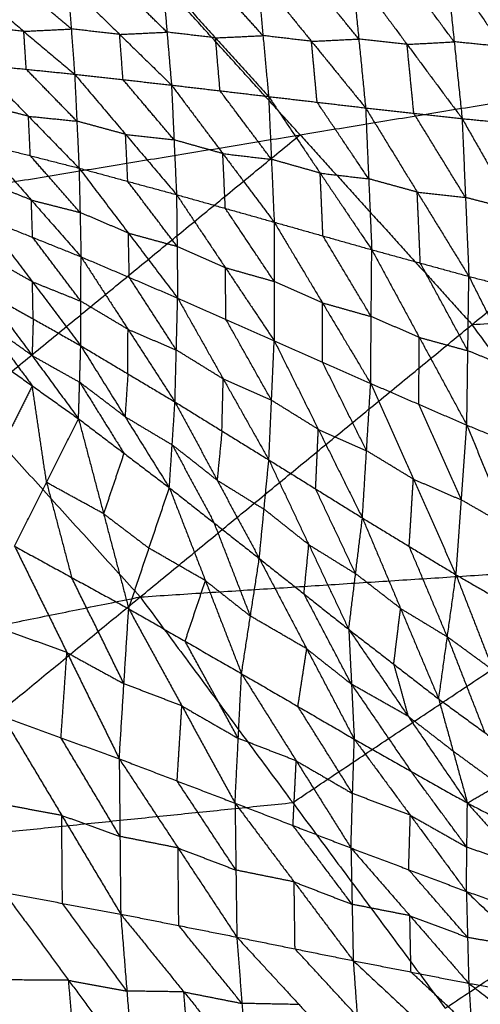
# Model space of a CAD drawing. Header units: millimetres. Extents: x -106 to 110, y -96 to 120.
# Tile 789 of 1020: x 39.81 to 44.28, y 40.14 to 49.69. Entities that reach past the tile are written whole.
import ezdxf

# ---------------------------------------------------------------- set-up
doc = ezdxf.new("R2010")
doc.units = ezdxf.units.MM
doc.header["$MEASUREMENT"] = 0
doc.layers.add('Default', color=7, linetype='Continuous', true_color=0x000000)

msp = doc.modelspace()

# ---------------------------------------------------------------- linework, layer by layer
at = {"layer": 'Default'}
for points in [[(37.6376, 47.7738, 3.8611), (40.5844, 50.7205, 3.9066), (43.5311, 53.6673, 3.952)], [(43.5311, 53.6673, 3.952), (45.4749, 51.5226, 3.952), (47.4187, 49.3779, 3.952)], [(42.5282, 48.5759, 3.9066), (41.5563, 49.6482, 3.9066), (40.5844, 50.7205, 3.9066)], [(43.032, 50.174, -1.326), (43.098, 49.5056, -1.4717), (43.1641, 48.8371, -1.6174)], [(43.032, 50.174, -1.326), (43.5665, 49.4537, -1.5622), (44.101, 48.7333, -1.7985)], [(44.024, 49.4781, -1.6372), (43.7567, 49.8383, -1.519), (43.4895, 50.1985, -1.4009)], [(43.947, 50.223, -1.4758), (44.024, 49.4781, -1.6372), (44.101, 48.7333, -1.7985)], [(43.947, 50.223, -1.4758), (44.4925, 49.4318, -1.7258), (45.0379, 48.6407, -1.9759)], [(41.193, 50.0857, -1.0285), (41.2365, 49.5722, -1.1437), (41.2801, 49.0586, -1.259)], [(41.193, 50.0857, -1.0285), (41.7078, 49.5167, -1.2322), (42.2227, 48.9477, -1.436)], [(42.1681, 49.5385, -1.3057), (41.9107, 49.823, -1.2039), (41.6533, 50.1075, -1.102)], [(42.1136, 50.1293, -1.1755), (42.1681, 49.5385, -1.3057), (42.2227, 48.9477, -1.436)], [(42.1136, 50.1293, -1.1755), (42.6389, 49.4832, -1.3965), (43.1641, 48.8371, -1.6174)], [(43.098, 49.5056, -1.4717), (42.8354, 49.8286, -1.3612), (42.5728, 50.1517, -1.2507)], [(39.3536, 49.9959, -0.7572), (39.8468, 49.5801, -0.924), (40.34, 49.1642, -1.0907)], [(40.307, 49.6031, -0.9895), (40.0604, 49.811, -0.9062), (39.8138, 50.0189, -0.8228)], [(40.2739, 50.042, -0.8884), (40.307, 49.6031, -0.9895), (40.34, 49.1642, -1.0907)], [(40.2739, 50.042, -0.8884), (40.777, 49.5503, -1.0737), (41.2801, 49.0586, -1.259)], [(41.2365, 49.5722, -1.1437), (40.985, 49.818, -1.0511), (40.7334, 50.0638, -0.9584)], [(39.8468, 49.5801, -0.924), (39.612, 49.604, -0.8846), (39.3773, 49.6279, -0.8453)], [(39.8468, 49.5801, -0.924), (40.0769, 49.5916, -0.9567), (40.307, 49.6031, -0.9895)], [(40.777, 49.5503, -1.0737), (40.542, 49.5767, -1.0316), (40.307, 49.6031, -0.9895)], [(39.8704, 49.212, -1.012), (39.8586, 49.396, -0.968), (39.8468, 49.5801, -0.924)], [(40.777, 49.5503, -1.0737), (41.0068, 49.5612, -1.1087), (41.2365, 49.5722, -1.1437)], [(40.81, 49.1114, -1.1748), (40.7935, 49.3309, -1.1243), (40.777, 49.5503, -1.0737)], [(41.7078, 49.5167, -1.2322), (41.4722, 49.5444, -1.188), (41.2365, 49.5722, -1.1437)], [(41.7078, 49.5167, -1.2322), (41.938, 49.5276, -1.269), (42.1681, 49.5385, -1.3057)], [(41.7514, 49.0032, -1.3475), (41.7296, 49.2599, -1.2899), (41.7078, 49.5167, -1.2322)], [(42.6389, 49.4832, -1.3965), (42.4035, 49.5108, -1.3511), (42.1681, 49.5385, -1.3057)], [(42.6389, 49.4832, -1.3965), (42.8684, 49.4944, -1.4341), (43.098, 49.5056, -1.4717)], [(43.5665, 49.4537, -1.5622), (43.3323, 49.4796, -1.517), (43.098, 49.5056, -1.4717)], [(42.6934, 48.8924, -1.5267), (42.6661, 49.1878, -1.4616), (42.6389, 49.4832, -1.3965)], [(43.5665, 49.4537, -1.5622), (43.7952, 49.4659, -1.5997), (44.024, 49.4781, -1.6372)], [(43.6325, 48.7852, -1.708), (43.5995, 49.1194, -1.6351), (43.5665, 49.4537, -1.5622)], [(44.4925, 49.4318, -1.7258), (44.2582, 49.455, -1.6815), (44.024, 49.4781, -1.6372)], [(37.6376, 47.7738, 3.8611), (42.5282, 48.5759, 3.9066), (47.4187, 49.3779, 3.952)], [(40.976, 44.0905, 3.8611), (44.1974, 46.7342, 3.9066), (47.4187, 49.3779, 3.952)], [(39.4009, 49.2598, -0.9333), (39.8704, 49.212, -1.012), (40.34, 49.1642, -1.0907)], [(39.4009, 49.2598, -0.9333), (39.8919, 48.7562, -1.0078), (40.3829, 48.2526, -1.0823)], [(40.3615, 48.7084, -1.0865), (40.116, 48.9602, -1.0493), (39.8704, 49.212, -1.012)], [(40.34, 49.1642, -1.0907), (40.3615, 48.7084, -1.0865), (40.3829, 48.2526, -1.0823)], [(40.34, 49.1642, -1.0907), (40.81, 49.1114, -1.1748), (41.2801, 49.0586, -1.259)], [(40.34, 49.1642, -1.0907), (40.8345, 48.5797, -1.1706), (41.329, 47.9953, -1.2504)], [(41.3046, 48.527, -1.2547), (41.0573, 48.8192, -1.2148), (40.81, 49.1114, -1.1748)], [(41.2801, 49.0586, -1.259), (41.3046, 48.527, -1.2547), (41.329, 47.9953, -1.2504)], [(41.2801, 49.0586, -1.259), (41.7514, 49.0032, -1.3475), (42.2227, 48.9477, -1.436)], [(41.2801, 49.0586, -1.259), (41.7785, 48.3933, -1.3432), (42.2769, 47.7279, -1.4274)], [(42.2498, 48.3378, -1.4317), (42.0006, 48.6705, -1.3896), (41.7514, 49.0032, -1.3475)], [(42.2227, 48.9477, -1.436), (42.2498, 48.3378, -1.4317), (42.2769, 47.7279, -1.4274)], [(42.2227, 48.9477, -1.436), (42.6934, 48.8924, -1.5267), (43.1641, 48.8371, -1.6174)], [(42.2227, 48.9477, -1.436), (42.7233, 48.204, -1.5225), (43.2239, 47.4604, -1.6091)], [(39.8919, 48.7562, -1.0078), (39.6555, 48.8164, -0.9685), (39.4191, 48.8765, -0.9293)], [(43.194, 48.1488, -1.6133), (42.9437, 48.5206, -1.57), (42.6934, 48.8924, -1.5267)], [(43.1641, 48.8371, -1.6174), (43.194, 48.1488, -1.6133), (43.2239, 47.4604, -1.6091)], [(43.1641, 48.8371, -1.6174), (43.6325, 48.7852, -1.708), (44.101, 48.7333, -1.7985)], [(43.1641, 48.8371, -1.6174), (43.6653, 48.0194, -1.704), (44.1665, 47.2017, -1.7905)], [(39.9101, 48.3729, -1.0037), (39.901, 48.5646, -1.0058), (39.8919, 48.7562, -1.0078)], [(39.8919, 48.7562, -1.0078), (40.1267, 48.7323, -1.0471), (40.3615, 48.7084, -1.0865)], [(44.1338, 47.9675, -1.7945), (43.8832, 48.3764, -1.7512), (43.6325, 48.7852, -1.708)], [(40.8345, 48.5797, -1.1706), (40.598, 48.6441, -1.1285), (40.3615, 48.7084, -1.0865)], [(44.101, 48.7333, -1.7985), (44.1338, 47.9675, -1.7945), (44.1665, 47.2017, -1.7905)], [(44.101, 48.7333, -1.7985), (44.5695, 48.687, -1.8872), (45.0379, 48.6407, -1.9759)], [(44.101, 48.7333, -1.7985), (44.6061, 47.846, -1.8835), (45.1112, 46.9587, -1.9684)], [(39.3068, 45.9322, 3.8611), (40.9175, 47.254, 3.8838), (42.5282, 48.5759, 3.9066)], [(40.856, 48.1239, -1.1664), (40.8452, 48.3518, -1.1685), (40.8345, 48.5797, -1.1706)], [(40.8345, 48.5797, -1.1706), (41.0695, 48.5533, -1.2126), (41.3046, 48.527, -1.2547)], [(42.5282, 48.5759, 3.9066), (43.3628, 47.6551, 3.9066), (44.1974, 46.7342, 3.9066)], [(39.4372, 48.4932, -0.9252), (39.9101, 48.3729, -1.0037), (40.3829, 48.2526, -1.0823)], [(39.4372, 48.4932, -0.9252), (39.9197, 47.9424, -0.9068), (40.4021, 47.3917, -0.8885)], [(41.7785, 48.3933, -1.3432), (41.5415, 48.4601, -1.299), (41.3046, 48.527, -1.2547)], [(40.3925, 47.8221, -0.9854), (40.1513, 48.0975, -0.9946), (39.9101, 48.3729, -1.0037)], [(41.803, 47.8616, -1.3389), (41.7907, 48.1274, -1.3411), (41.7785, 48.3933, -1.3432)], [(41.7785, 48.3933, -1.3432), (42.0141, 48.3656, -1.3875), (42.2498, 48.3378, -1.4317)], [(42.7233, 48.204, -1.5225), (42.4865, 48.2709, -1.4771), (42.2498, 48.3378, -1.4317)], [(40.3829, 48.2526, -1.0823), (40.3925, 47.8221, -0.9854), (40.4021, 47.3917, -0.8885)], [(40.3829, 48.2526, -1.0823), (40.856, 48.1239, -1.1664), (41.329, 47.9953, -1.2504)], [(40.3829, 48.2526, -1.0823), (40.8614, 47.6219, -1.0566), (41.3398, 46.9912, -1.0309)], [(42.7504, 47.5942, -1.5183), (42.7369, 47.8991, -1.5204), (42.7233, 48.204, -1.5225)], [(42.7233, 48.204, -1.5225), (42.9587, 48.1764, -1.5679), (43.194, 48.1488, -1.6133)], [(39.9197, 47.9424, -0.9068), (39.6845, 48.037, -0.8736), (39.4493, 48.1315, -0.8403)], [(41.3344, 47.4932, -1.1407), (41.0952, 47.8086, -1.1535), (40.856, 48.1239, -1.1664)], [(43.6653, 48.0194, -1.704), (43.4297, 48.0841, -1.6586), (43.194, 48.1488, -1.6133)], [(41.329, 47.9953, -1.2504), (41.3344, 47.4932, -1.1407), (41.3398, 46.9912, -1.0309)], [(41.329, 47.9953, -1.2504), (41.803, 47.8616, -1.3389), (42.2769, 47.7279, -1.4274)], [(41.329, 47.9953, -1.2504), (41.8032, 47.2862, -1.2157), (42.2774, 46.5772, -1.1809)], [(43.6952, 47.331, -1.6998), (43.6803, 47.6752, -1.7019), (43.6653, 48.0194, -1.704)], [(43.6653, 48.0194, -1.704), (43.8995, 47.9935, -1.7492), (44.1338, 47.9675, -1.7945)], [(39.9318, 47.5808, -0.822), (39.9257, 47.7616, -0.8644), (39.9197, 47.9424, -0.9068)], [(39.9197, 47.9424, -0.9068), (40.1561, 47.8823, -0.9461), (40.3925, 47.8221, -0.9854)], [(44.6061, 47.846, -1.8835), (44.3699, 47.9067, -1.839), (44.1338, 47.9675, -1.7945)], [(40.8614, 47.6219, -1.0566), (40.627, 47.722, -1.021), (40.3925, 47.8221, -0.9854)], [(42.2771, 47.1526, -1.3042), (42.0401, 47.5071, -1.3216), (41.803, 47.8616, -1.3389)], [(37.6376, 47.7738, 3.8611), (39.3068, 45.9322, 3.8611), (40.976, 44.0905, 3.8611)], [(39.4615, 47.7698, -0.7555), (39.9305, 47.1494, -0.6051), (40.3996, 46.5289, -0.4548)], [(39.4615, 47.7698, -0.7555), (39.9318, 47.5808, -0.822), (40.4021, 47.3917, -0.8885)], [(42.2769, 47.7279, -1.4274), (42.2771, 47.1526, -1.3042), (42.2774, 46.5772, -1.1809)], [(42.2769, 47.7279, -1.4274), (42.7452, 46.9452, -1.3811), (43.2135, 46.1624, -1.3348)], [(42.2769, 47.7279, -1.4274), (42.7504, 47.5942, -1.5183), (43.2239, 47.4604, -1.6091)], [(40.871, 47.1914, -0.9597), (40.8662, 47.4067, -1.0081), (40.8614, 47.6219, -1.0566)], [(40.8614, 47.6219, -1.0566), (41.0979, 47.5576, -1.0986), (41.3344, 47.4932, -1.1407)], [(43.2187, 46.8114, -1.472), (42.9846, 47.2028, -1.4951), (42.7504, 47.5942, -1.5183)], [(40.4008, 46.9603, -0.6716), (40.1663, 47.2705, -0.7468), (39.9318, 47.5808, -0.822)], [(39.9305, 47.1494, -0.6051), (39.6996, 47.2791, -0.5857), (39.4687, 47.4089, -0.5663)], [(41.8032, 47.2862, -1.2157), (41.5688, 47.3897, -1.1782), (41.3344, 47.4932, -1.1407)], [(43.2135, 46.1624, -1.3348), (43.2187, 46.8114, -1.472), (43.2239, 47.4604, -1.6091)], [(43.2239, 47.4604, -1.6091), (43.6854, 46.6093, -1.5489), (44.1468, 45.7583, -1.4887)], [(43.2239, 47.4604, -1.6091), (43.6952, 47.331, -1.6998), (44.1665, 47.2017, -1.7905)], [(40.3996, 46.5289, -0.4548), (40.4008, 46.9603, -0.6716), (40.4021, 47.3917, -0.8885)], [(40.4021, 47.3917, -0.8885), (40.8581, 46.6873, -0.7132), (41.3142, 45.983, -0.538)], [(40.4021, 47.3917, -0.8885), (40.871, 47.1914, -0.9597), (41.3398, 46.9912, -1.0309)], [(44.1567, 46.48, -1.6396), (43.926, 46.9055, -1.6697), (43.6952, 47.331, -1.6998)], [(41.8086, 46.7842, -1.1059), (41.8059, 47.0352, -1.1608), (41.8032, 47.2862, -1.2157)], [(41.8032, 47.2862, -1.2157), (42.0402, 47.2194, -1.2599), (42.2771, 47.1526, -1.3042)], [(39.9377, 46.7884, -0.4159), (39.9341, 46.9689, -0.5105), (39.9305, 47.1494, -0.6051)], [(39.9305, 47.1494, -0.6051), (40.1657, 47.0548, -0.6384), (40.4008, 46.9603, -0.6716)], [(41.327, 46.4871, -0.7845), (41.099, 46.8393, -0.8721), (40.871, 47.1914, -0.9597)], [(42.7452, 46.9452, -1.3811), (42.5112, 47.0489, -1.3427), (42.2771, 47.1526, -1.3042)], [(44.1468, 45.7583, -1.4887), (44.1567, 46.48, -1.6396), (44.1665, 47.2017, -1.7905)], [(44.1665, 47.2017, -1.7905), (44.6263, 46.2873, -1.7151), (45.086, 45.3729, -1.6398)], [(44.1665, 47.2017, -1.7905), (44.6389, 47.0802, -1.8795), (45.1112, 46.9587, -1.9684)], [(39.4759, 47.0479, -0.3771), (39.9269, 46.4338, -0.1193), (40.3778, 45.8198, 0.1385)], [(39.4759, 47.0479, -0.3771), (39.9377, 46.7884, -0.4159), (40.3996, 46.5289, -0.4548)], [(44.1974, 46.7342, 3.9066), (46.6702, 46.8936, 3.9293), (49.143, 47.0531, 3.952)], [(40.8581, 46.6873, -0.7132), (40.6295, 46.8238, -0.6924), (40.4008, 46.9603, -0.6716)], [(41.3142, 45.983, -0.538), (41.327, 46.4871, -0.7845), (41.3398, 46.9912, -1.0309)], [(41.3398, 46.9912, -1.0309), (41.7824, 46.2058, -0.8283), (42.225, 45.4205, -0.6257)], [(41.3398, 46.9912, -1.0309), (41.8086, 46.7842, -1.1059), (42.2774, 46.5772, -1.1809)], [(42.7454, 46.3698, -1.2579), (42.7453, 46.6575, -1.3195), (42.7452, 46.9452, -1.3811)], [(42.7452, 46.9452, -1.3811), (42.982, 46.8783, -1.4266), (43.2187, 46.8114, -1.472)], [(39.4778, 46.7533, -0.1204), (39.7033, 46.4463, 0.0086), (39.9288, 46.1392, 0.1375)], [(39.9269, 46.4338, -0.1193), (39.7024, 46.5936, -0.1198), (39.4778, 46.7533, -0.1204)], [(39.9377, 46.7884, -0.4159), (39.9323, 46.6111, -0.2676), (39.9269, 46.4338, -0.1193)], [(42.2512, 45.9988, -0.9033), (42.0299, 46.3915, -1.0046), (41.8086, 46.7842, -1.1059)], [(43.6854, 46.6093, -1.5489), (43.452, 46.7104, -1.5104), (43.2187, 46.8114, -1.472)], [(45.9216, 44.4094, 3.9066), (45.0595, 45.5718, 3.9066), (44.1974, 46.7342, 3.9066)], [(40.8569, 46.2559, -0.4964), (40.8575, 46.4716, -0.6048), (40.8581, 46.6873, -0.7132)], [(40.8581, 46.6873, -0.7132), (41.0926, 46.5872, -0.7489), (41.327, 46.4871, -0.7845)], [(42.225, 45.4205, -0.6257), (42.2512, 45.9988, -0.9033), (42.2774, 46.5772, -1.1809)], [(42.2774, 46.5772, -1.1809), (42.7053, 45.7171, -0.9483), (43.1332, 44.857, -0.7156)], [(42.2774, 46.5772, -1.1809), (42.7454, 46.3698, -1.2579), (43.2135, 46.1624, -1.3348)], [(43.6802, 45.9604, -1.4118), (43.6828, 46.2848, -1.4804), (43.6854, 46.6093, -1.5489)], [(43.6854, 46.6093, -1.5489), (43.921, 46.5447, -1.5943), (44.1567, 46.48, -1.6396)], [(39.4797, 46.4587, 0.1364), (39.9288, 46.1392, 0.1375), (40.3778, 45.8198, 0.1385)], [(40.3778, 45.8198, 0.1385), (40.3887, 46.1743, -0.1581), (40.3996, 46.5289, -0.4548)], [(40.3996, 46.5289, -0.4548), (40.8293, 45.8398, -0.1571), (41.2591, 45.1507, 0.1407)], [(40.3996, 46.5289, -0.4548), (40.8569, 46.2559, -0.4964), (41.3142, 45.983, -0.538)], [(41.7824, 46.2058, -0.8283), (41.5547, 46.3465, -0.8064), (41.327, 46.4871, -0.7845)], [(44.6263, 46.2873, -1.7151), (44.3915, 46.3836, -1.6774), (44.1567, 46.48, -1.6396)], [(39.9269, 46.4338, -0.1193), (40.1578, 46.3041, -0.1387), (40.3887, 46.1743, -0.1581)], [(43.1734, 45.5097, -1.0252), (42.9594, 45.9398, -1.1416), (42.7454, 46.3698, -1.2579)], [(40.8569, 46.2559, -0.4964), (40.8431, 46.0479, -0.3267), (40.8293, 45.8398, -0.1571)], [(40.3887, 46.1743, -0.1581), (40.6036, 45.8298, -0.0093), (40.8185, 45.4853, 0.1396)], [(40.8293, 45.8398, -0.1571), (40.609, 46.0071, -0.1576), (40.3887, 46.1743, -0.1581)], [(41.7696, 45.7017, -0.5818), (41.776, 45.9538, -0.7051), (41.7824, 46.2058, -0.8283)], [(41.7824, 46.2058, -0.8283), (42.0168, 46.1023, -0.8658), (42.2512, 45.9988, -0.9033)], [(43.1332, 44.857, -0.7156), (43.1734, 45.5097, -1.0252), (43.2135, 46.1624, -1.3348)], [(43.2135, 46.1624, -1.3348), (43.6276, 45.234, -1.0702), (44.0416, 44.3056, -0.8055)], [(43.2135, 46.1624, -1.3348), (43.6802, 45.9604, -1.4118), (44.1468, 45.7583, -1.4887)], [(39.9288, 46.1392, 0.1375), (39.7737, 45.83, -0.1672), (39.6186, 45.5207, -0.4719)], [(40.0676, 45.2012, -0.4708), (39.9982, 45.6702, -0.1667), (39.9288, 46.1392, 0.1375)], [(41.2591, 45.1507, 0.1407), (41.2866, 45.5669, -0.1987), (41.3142, 45.983, -0.538)], [(41.3142, 45.983, -0.538), (41.7232, 45.2232, -0.1976), (42.1322, 44.4634, 0.1429)], [(41.3142, 45.983, -0.538), (41.7696, 45.7017, -0.5818), (42.225, 45.4205, -0.6257)], [(42.7053, 45.7171, -0.9483), (42.4782, 45.858, -0.9258), (42.2512, 45.9988, -0.9033)], [(44.0942, 45.0319, -1.1471), (43.8872, 45.4961, -1.2795), (43.6802, 45.9604, -1.4118)], [(39.7574, 44.5826, -1.0802), (40.0676, 45.2012, -0.4708), (40.3778, 45.8198, 0.1385)], [(40.3778, 45.8198, 0.1385), (40.6212, 44.898, -0.408), (40.8646, 43.9762, -0.9545)], [(40.3778, 45.8198, 0.1385), (40.8185, 45.4853, 0.1396), (41.2591, 45.1507, 0.1407)], [(40.8293, 45.8398, -0.1571), (41.058, 45.7033, -0.1779), (41.2866, 45.5669, -0.1987)], [(41.7696, 45.7017, -0.5818), (41.7464, 45.4624, -0.3897), (41.7232, 45.2232, -0.1976)], [(42.6791, 45.1388, -0.6707), (42.6922, 45.4279, -0.8095), (42.7053, 45.7171, -0.9483)], [(42.7053, 45.7171, -0.9483), (42.9393, 45.6134, -0.9867), (43.1734, 45.5097, -1.0252)], [(44.0416, 44.3056, -0.8055), (44.0942, 45.0319, -1.1471), (44.1468, 45.7583, -1.4887)], [(44.1468, 45.7583, -1.4887), (44.5544, 44.7667, -1.1912), (44.9621, 43.7752, -0.8936)], [(44.1468, 45.7583, -1.4887), (44.6164, 45.5656, -1.5643), (45.086, 45.3729, -1.6398)], [(41.2866, 45.5669, -0.1987), (41.4911, 45.187, -0.0285), (41.6956, 44.8071, 0.1418)], [(41.7232, 45.2232, -0.1976), (41.5049, 45.395, -0.1981), (41.2866, 45.5669, -0.1987)], [(43.6276, 45.234, -1.0702), (43.4005, 45.3719, -1.0477), (43.1734, 45.5097, -1.0252)], [(40.8185, 45.4853, 0.1396), (40.7198, 45.1916, -0.1342), (40.6212, 44.898, -0.408)], [(42.1322, 44.4634, 0.1429), (42.1786, 44.9419, -0.2414), (42.225, 45.4205, -0.6257)], [(42.225, 45.4205, -0.6257), (42.6129, 44.5978, -0.2402), (43.0009, 43.7752, 0.1454)], [(42.225, 45.4205, -0.6257), (42.6791, 45.1388, -0.6707), (43.1332, 44.857, -0.7156)], [(41.7232, 45.2232, -0.1976), (41.9509, 45.0825, -0.2195), (42.1786, 44.9419, -0.2414)], [(43.5874, 44.5813, -0.7606), (43.6075, 44.9077, -0.9154), (43.6276, 45.234, -1.0702)], [(43.6276, 45.234, -1.0702), (43.8609, 45.133, -1.1087), (44.0942, 45.0319, -1.1471)], [(40.0676, 45.2012, -0.4708), (40.1893, 44.7403, -0.7441), (40.311, 44.2794, -1.0174)], [(40.6212, 44.898, -0.408), (40.3444, 45.0496, -0.4394), (40.0676, 45.2012, -0.4708)], [(40.8646, 43.9762, -0.9545), (41.0618, 44.5635, -0.4069), (41.2591, 45.1507, 0.1407)], [(41.2591, 45.1507, 0.1407), (41.6095, 44.2482, -0.3396), (41.9598, 43.3456, -0.8199)], [(41.2591, 45.1507, 0.1407), (41.6956, 44.8071, 0.1418), (42.1322, 44.4634, 0.1429)], [(43.067, 44.3161, -0.2851), (42.8731, 44.7274, -0.4779), (42.6791, 45.1388, -0.6707)], [(44.5544, 44.7667, -1.1912), (44.3243, 44.8993, -1.1692), (44.0942, 45.0319, -1.1471)], [(42.6129, 44.5978, -0.2402), (42.3958, 44.7699, -0.2408), (42.1786, 44.9419, -0.2414)], [(40.6212, 44.898, -0.408), (40.8415, 44.7307, -0.4075), (41.0618, 44.5635, -0.4069)], [(43.0009, 43.7752, 0.1454), (43.067, 44.3161, -0.2851), (43.1332, 44.857, -0.7156)], [(43.1332, 44.857, -0.7156), (43.5036, 43.9786, -0.2837), (43.8739, 43.1002, 0.1482)], [(43.1332, 44.857, -0.7156), (43.5874, 44.5813, -0.7606), (44.0416, 44.3056, -0.8055)], [(40.976, 44.0905, 3.8611), (45.9216, 44.4094, 3.9066), (50.8672, 44.7282, 3.952)], [(42.046, 43.9045, -0.3385), (41.8708, 44.3558, -0.0984), (41.6956, 44.8071, 0.1418)], [(43.9372, 40.0977, 3.8611), (47.4022, 42.413, 3.9066), (50.8672, 44.7282, 3.952)], [(39.7574, 44.5826, -1.0802), (40.2652, 43.5508, -1.3272), (40.773, 42.5189, -1.5742)], [(39.7574, 44.5826, -1.0802), (40.311, 44.2794, -1.0174), (40.8646, 43.9762, -0.9545)], [(41.6095, 44.2482, -0.3396), (41.3357, 44.4058, -0.3733), (41.0618, 44.5635, -0.4069)], [(42.5665, 44.1193, 0.1441), (42.5897, 44.3586, -0.048), (42.6129, 44.5978, -0.2402)], [(42.6129, 44.5978, -0.2402), (42.84, 44.457, -0.2626), (43.067, 44.3161, -0.2851)], [(43.9578, 43.7029, -0.3287), (43.7726, 44.1421, -0.5446), (43.5874, 44.5813, -0.7606)], [(41.9598, 43.3456, -0.8199), (42.046, 43.9045, -0.3385), (42.1322, 44.4634, 0.1429)], [(42.1322, 44.4634, 0.1429), (42.5665, 44.1193, 0.1441), (43.0009, 43.7752, 0.1454)], [(42.1322, 44.4634, 0.1429), (42.5932, 43.5867, -0.2676), (43.0542, 42.71, -0.6781)], [(42.4566, 42.0941, 3.8611), (44.1891, 43.2517, 3.8838), (45.9216, 44.4094, 3.9066)], [(40.8188, 43.2476, -1.2643), (40.5649, 43.7635, -1.1409), (40.311, 44.2794, -1.0174)], [(41.4122, 43.6609, -0.8872), (41.5108, 43.9545, -0.6134), (41.6095, 44.2482, -0.3396)], [(41.6095, 44.2482, -0.3396), (41.8277, 44.0763, -0.3391), (42.046, 43.9045, -0.3385)], [(43.5036, 43.9786, -0.2837), (43.2853, 44.1474, -0.2844), (43.067, 44.3161, -0.2851)], [(43.8739, 43.1002, 0.1482), (43.9578, 43.7029, -0.3287), (44.0416, 44.3056, -0.8055)], [(44.0416, 44.3056, -0.8055), (44.404, 43.3765, -0.3269), (44.7663, 42.4473, 0.1517)], [(44.0416, 44.3056, -0.8055), (44.5019, 44.0404, -0.8496), (44.9621, 43.7752, -0.8936)], [(32.1689, 42.3051, 3.8092), (36.5724, 43.1978, 3.8351), (40.976, 44.0905, 3.8611)], [(34.9975, 39.1841, 3.8092), (37.9868, 41.6373, 3.8351), (40.976, 44.0905, 3.8611)], [(40.976, 44.0905, 3.8611), (42.4566, 42.0941, 3.8611), (43.9372, 40.0977, 3.8611)], [(43.0275, 43.2426, -0.2664), (42.797, 43.681, -0.0611), (42.5665, 44.1193, 0.1441)], [(40.773, 42.5189, -1.5742), (40.8188, 43.2476, -1.2643), (40.8646, 43.9762, -0.9545)], [(40.8646, 43.9762, -0.9545), (41.3808, 43.0327, -1.1609), (41.897, 42.0891, -1.3672)], [(40.8646, 43.9762, -0.9545), (41.4122, 43.6609, -0.8872), (41.9598, 43.3456, -0.8199)], [(43.4374, 43.4377, 0.1468), (43.4705, 43.7082, -0.0685), (43.5036, 43.9786, -0.2837)], [(43.5036, 43.9786, -0.2837), (43.7307, 43.8408, -0.3062), (43.9578, 43.7029, -0.3287)], [(42.5932, 43.5867, -0.2676), (42.3196, 43.7456, -0.3031), (42.046, 43.9045, -0.3385)], [(43.0009, 43.7752, 0.1454), (43.0275, 43.2426, -0.2664), (43.0542, 42.71, -0.6781)], [(43.0009, 43.7752, 0.1454), (43.4374, 43.4377, 0.1468), (43.8739, 43.1002, 0.1482)], [(43.0009, 43.7752, 0.1454), (43.5765, 42.9328, -0.1949), (44.1521, 42.0905, -0.5351)], [(40.2652, 43.5508, -1.3272), (39.9826, 43.6531, -1.3752), (39.6999, 43.7554, -1.4232)], [(43.9578, 43.7029, -0.3287), (44.139, 43.2384, -0.0894), (44.3201, 42.7738, 0.1499)], [(44.404, 43.3765, -0.3269), (44.1809, 43.5397, -0.3278), (43.9578, 43.7029, -0.3287)], [(41.9284, 42.7174, -1.0935), (41.6703, 43.1891, -0.9904), (41.4122, 43.6609, -0.8872)], [(42.507, 43.0278, -0.749), (42.5501, 43.3073, -0.5083), (42.5932, 43.5867, -0.2676)], [(42.5932, 43.5867, -0.2676), (42.8104, 43.4147, -0.267), (43.0275, 43.2426, -0.2664)], [(40.2077, 42.7236, -1.6702), (40.2365, 43.1372, -1.4987), (40.2652, 43.5508, -1.3272)], [(40.2652, 43.5508, -1.3272), (40.542, 43.3992, -1.2958), (40.8188, 43.2476, -1.2643)], [(43.4374, 43.4377, 0.1468), (43.507, 43.1853, -0.024), (43.5765, 42.9328, -0.1949)], [(41.897, 42.0891, -1.3672), (41.9284, 42.7174, -1.0935), (41.9598, 43.3456, -0.8199)], [(41.9598, 43.3456, -0.8199), (42.4909, 42.4997, -0.9843), (43.0221, 41.6538, -1.1487)], [(41.9598, 43.3456, -0.8199), (42.507, 43.0278, -0.749), (43.0542, 42.71, -0.6781)], [(41.3808, 43.0327, -1.1609), (41.0998, 43.1401, -1.2126), (40.8188, 43.2476, -1.2643)], [(43.0275, 43.2426, -0.2664), (43.3153, 42.8214, -0.4365), (43.6032, 42.4003, -0.6066)], [(43.5765, 42.9328, -0.1949), (43.302, 43.0877, -0.2306), (43.0275, 43.2426, -0.2664)], [(41.335, 42.304, -1.4707), (41.3579, 42.6684, -1.3158), (41.3808, 43.0327, -1.1609)], [(41.3808, 43.0327, -1.1609), (41.6546, 42.875, -1.1272), (41.9284, 42.7174, -1.0935)], [(43.0381, 42.1819, -0.9134), (42.7726, 42.6049, -0.8312), (42.507, 43.0278, -0.749)], [(43.8739, 43.1002, 0.1482), (44.013, 42.5954, -0.1934), (44.1521, 42.0905, -0.5351)], [(43.8739, 43.1002, 0.1482), (44.3201, 42.7738, 0.1499), (44.7663, 42.4473, 0.1517)], [(39.6424, 42.9283, -1.7663), (40.2077, 42.7236, -1.6702), (40.773, 42.5189, -1.5742)], [(39.6424, 42.9283, -1.7663), (40.2147, 41.9703, -1.754), (40.7871, 41.0124, -1.7418)], [(43.5765, 42.9328, -0.1949), (43.7948, 42.7641, -0.1941), (44.013, 42.5954, -0.1934)], [(40.78, 41.7657, -1.658), (40.4939, 42.2446, -1.6641), (40.2077, 42.7236, -1.6702)], [(42.4909, 42.4997, -0.9843), (42.2097, 42.6085, -1.0389), (41.9284, 42.7174, -1.0935)], [(43.0221, 41.6538, -1.1487), (43.0381, 42.1819, -0.9134), (43.0542, 42.71, -0.6781)], [(43.0542, 42.71, -0.6781), (43.5984, 41.971, -0.803), (44.1426, 41.2319, -0.928)], [(43.0542, 42.71, -0.6781), (43.6032, 42.4003, -0.6066), (44.1521, 42.0905, -0.5351)], [(44.013, 42.5954, -0.1934), (44.2361, 42.4321, -0.1926), (44.4592, 42.2689, -0.1917)], [(40.773, 42.5189, -1.5742), (40.78, 41.7657, -1.658), (40.7871, 41.0124, -1.7418)], [(40.773, 42.5189, -1.5742), (41.335, 42.304, -1.4707), (41.897, 42.0891, -1.3672)], [(40.773, 42.5189, -1.5742), (41.3437, 41.6539, -1.5445), (41.9144, 40.7889, -1.5149)], [(42.4595, 41.8715, -1.2579), (42.4752, 42.1856, -1.1211), (42.4909, 42.4997, -0.9843)], [(42.4909, 42.4997, -0.9843), (42.7645, 42.3408, -0.9488), (43.0381, 42.1819, -0.9134)], [(44.1521, 42.0905, -0.5351), (44.4592, 42.2689, -0.1917), (44.7663, 42.4473, 0.1517)], [(44.1474, 41.6612, -0.7315), (43.8753, 42.0307, -0.6691), (43.6032, 42.4003, -0.6066)], [(41.9057, 41.439, -1.4411), (41.6203, 41.8715, -1.4559), (41.335, 42.304, -1.4707)], [(43.5984, 41.971, -0.803), (43.3183, 42.0764, -0.8582), (43.0381, 42.1819, -0.9134)], [(37.9868, 41.6373, 3.8351), (40.2217, 41.8657, 3.8481), (42.4566, 42.0941, 3.8611)], [(40.2147, 41.9703, -1.754), (39.932, 42.0224, -1.8065), (39.6493, 42.0744, -1.859)], [(41.897, 42.0891, -1.3672), (41.9057, 41.439, -1.4411), (41.9144, 40.7889, -1.5149)], [(41.897, 42.0891, -1.3672), (42.4595, 41.8715, -1.2579), (43.0221, 41.6538, -1.1487)], [(41.897, 42.0891, -1.3672), (42.4706, 41.3245, -1.321), (43.0443, 40.5599, -1.2748)], [(44.1426, 41.2319, -0.928), (44.1474, 41.6612, -0.7315), (44.1521, 42.0905, -0.5351)], [(44.1521, 42.0905, -0.5351), (44.7061, 41.8003, -0.4647), (45.2602, 41.5102, -0.3942)], [(44.1521, 42.0905, -0.5351), (44.7095, 41.465, -0.6229), (45.2668, 40.8396, -0.7108)], [(40.2217, 41.1165, -1.8467), (40.2182, 41.5434, -1.8004), (40.2147, 41.9703, -1.754)], [(40.2147, 41.9703, -1.754), (40.4974, 41.868, -1.706), (40.78, 41.7657, -1.658)], [(43.5823, 41.4428, -1.0383), (43.5904, 41.7069, -0.9207), (43.5984, 41.971, -0.803)], [(43.5984, 41.971, -0.803), (43.8729, 41.8161, -0.7673), (44.1474, 41.6612, -0.7315)], [(43.0332, 41.1068, -1.2117), (42.7463, 41.4892, -1.2348), (42.4595, 41.8715, -1.2579)], [(41.3437, 41.6539, -1.5445), (41.0619, 41.7098, -1.6012), (40.78, 41.7657, -1.658)], [(41.3507, 40.9007, -1.6283), (41.3472, 41.2773, -1.5864), (41.3437, 41.6539, -1.5445)], [(41.3437, 41.6539, -1.5445), (41.6247, 41.5465, -1.4928), (41.9057, 41.439, -1.4411)], [(43.0221, 41.6538, -1.1487), (43.0332, 41.1068, -1.2117), (43.0443, 40.5599, -1.2748)], [(43.0221, 41.6538, -1.1487), (43.5823, 41.4428, -1.0383), (44.1426, 41.2319, -0.928)], [(43.0221, 41.6538, -1.1487), (43.5938, 40.9968, -1.0904), (44.1656, 40.3399, -1.0321)], [(44.7095, 41.465, -0.6229), (44.4284, 41.5631, -0.6772), (44.1474, 41.6612, -0.7315)], [(42.4706, 41.3245, -1.321), (42.1882, 41.3818, -1.381), (41.9057, 41.439, -1.4411)], [(44.1541, 40.7859, -0.98), (43.8682, 41.1144, -1.0092), (43.5823, 41.4428, -1.0383)], [(42.4793, 40.6744, -1.3949), (42.475, 40.9995, -1.3579), (42.4706, 41.3245, -1.321)], [(42.4706, 41.3245, -1.321), (42.7519, 41.2157, -1.2664), (43.0332, 41.1068, -1.2117)], [(39.6563, 41.2206, -1.9517), (40.2217, 41.1165, -1.8467), (40.7871, 41.0124, -1.7418)], [(39.6563, 41.2206, -1.9517), (40.2818, 40.3692, -1.7525), (40.9072, 39.5179, -1.5534)], [(44.1426, 41.2319, -0.928), (44.1541, 40.7859, -0.98), (44.1656, 40.3399, -1.0321)], [(44.1426, 41.2319, -0.928), (44.7047, 41.0358, -0.8194), (45.2668, 40.8396, -0.7108)], [(44.1426, 41.2319, -0.928), (44.7154, 40.6852, -0.8605), (45.2881, 40.1385, -0.7929)], [(40.8471, 40.2651, -1.6476), (40.5344, 40.6908, -1.7472), (40.2217, 41.1165, -1.8467)], [(43.5938, 40.9968, -1.0904), (43.3135, 41.0518, -1.1511), (43.0332, 41.1068, -1.2117)], [(40.7871, 41.0124, -1.7418), (40.8471, 40.2651, -1.6476), (40.9072, 39.5179, -1.5534)], [(40.7871, 41.0124, -1.7418), (41.3507, 40.9007, -1.6283), (41.9144, 40.7889, -1.5149)], [(40.7871, 41.0124, -1.7418), (41.3999, 40.2569, -1.5451), (42.0128, 39.5014, -1.3484)], [(43.6049, 40.4499, -1.1534), (43.5994, 40.7234, -1.1219), (43.5938, 40.9968, -1.0904)], [(43.5938, 40.9968, -1.0904), (43.874, 40.8914, -1.0352), (44.1541, 40.7859, -0.98)], [(41.9636, 40.1452, -1.4316), (41.6572, 40.5229, -1.53), (41.3507, 40.9007, -1.6283)], [(41.9144, 40.7889, -1.5149), (41.9636, 40.1452, -1.4316), (42.0128, 39.5014, -1.3484)], [(41.9144, 40.7889, -1.5149), (42.4793, 40.6744, -1.3949), (43.0443, 40.5599, -1.2748)], [(41.9144, 40.7889, -1.5149), (42.5179, 40.1344, -1.3233), (43.1214, 39.48, -1.1316)], [(44.7154, 40.6852, -0.8605), (44.4347, 40.7355, -0.9202), (44.1541, 40.7859, -0.98)], [(43.0828, 40.0199, -1.2032), (42.7811, 40.3472, -1.2991), (42.4793, 40.6744, -1.3949)], [(43.0443, 40.5599, -1.2748), (43.0828, 40.0199, -1.2032), (43.1214, 39.48, -1.1316)], [(43.0443, 40.5599, -1.2748), (43.6049, 40.4499, -1.1534), (44.1656, 40.3399, -1.0321)], [(43.0443, 40.5599, -1.2748), (43.633, 40.0107, -1.0938), (44.2217, 39.4615, -0.9127)], [(44.1937, 39.9007, -0.9724), (43.8993, 40.1753, -1.0629), (43.6049, 40.4499, -1.1534)], [(40.2818, 40.3692, -1.7525), (40.0049, 40.3712, -1.8001), (39.728, 40.3732, -1.8476)], [(40.3535, 39.5218, -1.6484), (40.3176, 39.9455, -1.7005), (40.2818, 40.3692, -1.7525)], [(40.2818, 40.3692, -1.7525), (40.5645, 40.3172, -1.7001), (40.8471, 40.2651, -1.6476)], [(44.1656, 40.3399, -1.0321), (44.1937, 39.9007, -0.9724), (44.2217, 39.4615, -0.9127)], [(44.1656, 40.3399, -1.0321), (44.7269, 40.2392, -0.9125), (45.2881, 40.1385, -0.7929)], [(44.1656, 40.3399, -1.0321), (44.7451, 39.8947, -0.8646), (45.3245, 39.4495, -0.6971)], [(41.3999, 40.2569, -1.5451), (41.1235, 40.261, -1.5963), (40.8471, 40.2651, -1.6476)], [(41.46, 39.5096, -1.4509), (41.43, 39.8833, -1.498), (41.3999, 40.2569, -1.5451)], [(41.3999, 40.2569, -1.5451), (41.6818, 40.201, -1.4884), (41.9636, 40.1452, -1.4316)], [(42.5179, 40.1344, -1.3233), (42.2407, 40.1398, -1.3775), (41.9636, 40.1452, -1.4316)]]:
    msp.add_open_spline(points, degree=2, dxfattribs=at)

doc.saveas('drawing.dxf')
